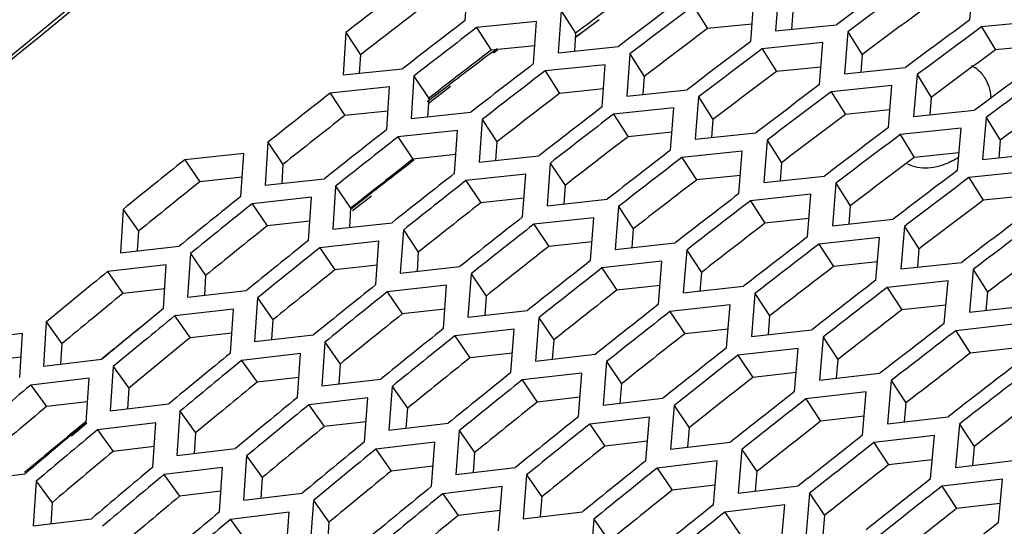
# Model space of a CAD drawing. Header units: millimetres. Extents: x 0 to 420, y 0 to 297.
# Tile 430 of 502: x 329.52 to 332.85, y 242.13 to 243.85. Entities that reach past the tile are written whole.
import ezdxf

# ---------------------------------------------------------------- set-up
doc = ezdxf.new("R2010")
doc.units = ezdxf.units.MM
doc.header["$LTSCALE"] = 23.1
doc.layers.get('0').update_dxf_attribs({"linetype": 'CONTINUOUS'})

msp = doc.modelspace()

# ---------------------------------------------------------------- linework, layer by layer
at = {"color": 3, "linetype": 'CONTINUOUS'}
for p, q in [((331.0287, 243.8431), (331.0382, 243.9854)), ((332.7364, 243.8451), (332.7477, 243.9852)), ((332.0896, 243.9489), (332.0789, 243.8078)), ((331.9947, 243.7712), (332.0053, 243.9126)), ((331.3535, 243.8758), (331.3435, 243.7335)), ((331.2702, 243.8392), (331.0673, 243.8187)), ((331.2603, 243.6966), (331.2702, 243.8392)), ((332.0789, 243.8078), (332.2845, 243.8283)), ((332.983, 243.8415), (332.7756, 243.8211)), ((330.6247, 243.802), (330.6154, 243.6584)), ((332.3235, 243.8042), (332.3124, 243.6627)), ((331.3435, 243.7335), (331.5471, 243.7542)), ((332.239, 243.7677), (332.0336, 243.747)), ((332.2279, 243.6259), (332.239, 243.7677)), ((331.5858, 243.7298), (331.5754, 243.5871)), ((331.5022, 243.693), (331.2988, 243.6722)), ((331.4918, 243.5501), (331.5022, 243.693)), ((332.3124, 243.6627), (332.5184, 243.6835)), ((330.6154, 243.6584), (330.8169, 243.6793)), ((330.8554, 243.6548), (330.8456, 243.5109)), ((332.5574, 243.6594), (332.5458, 243.5176)), ((330.7727, 243.6177), (330.5714, 243.5966)), ((330.763, 243.4735), (330.7727, 243.6177)), ((332.4726, 243.6227), (332.2668, 243.6017)), ((332.4611, 243.4807), (332.4726, 243.6227)), ((331.5754, 243.5871), (331.7794, 243.6082)), ((331.8181, 243.5839), (331.8072, 243.4408)), ((330.8456, 243.5109), (331.0476, 243.5321)), ((331.7342, 243.5468), (331.5304, 243.5256)), ((331.7234, 243.4035), (331.7342, 243.5468)), ((332.5458, 243.5176), (332.7523, 243.5388)), ((331.086, 243.5076), (331.0758, 243.3633)), ((332.7913, 243.5147), (332.7793, 243.3725)), ((331.0031, 243.4702), (330.8013, 243.4488)), ((330.993, 243.3257), (331.0031, 243.4702)), ((331.8072, 243.4408), (332.0117, 243.4622)), ((332.7062, 243.4778), (332.5, 243.4564)), ((332.6943, 243.3354), (332.7062, 243.4778)), ((330.3613, 243.4307), (330.3518, 243.2852)), ((332.0504, 243.4379), (332.039, 243.2945)), ((330.2793, 243.393), (330.0796, 243.3715)), ((330.2699, 243.2473), (330.2793, 243.393)), ((331.0758, 243.3633), (331.2783, 243.3849)), ((331.9663, 243.4007), (331.762, 243.3791)), ((331.955, 243.257), (331.9663, 243.4007)), ((332.7793, 243.3725), (332.9862, 243.394)), ((331.3167, 243.3604), (331.3061, 243.2158)), ((331.2336, 243.3228), (331.0313, 243.3011)), ((331.223, 243.1779), (331.2336, 243.3228)), ((332.9399, 243.3328), (332.7332, 243.3111)), ((330.3518, 243.2852), (330.5522, 243.307)), ((332.039, 243.2945), (332.2439, 243.3163)), ((332.2827, 243.2919), (332.2709, 243.1482)), ((330.5904, 243.2822), (330.5804, 243.1364)), ((332.1983, 243.2545), (331.9936, 243.2326)), ((332.1865, 243.1105), (332.1983, 243.2545)), ((330.5082, 243.2444), (330.308, 243.2225)), ((330.4983, 243.0983), (330.5082, 243.2444)), ((331.3061, 243.2158), (331.509, 243.2377)), ((329.8713, 243.2036), (329.8621, 243.0566)), ((331.5474, 243.2132), (331.5363, 243.0682)), ((330.5804, 243.1364), (330.7813, 243.1585)), ((331.464, 243.1754), (331.2613, 243.1533)), ((331.4529, 243.0302), (331.464, 243.1754)), ((332.2709, 243.1482), (332.4762, 243.1703)), ((330.8195, 243.1338), (330.8091, 242.9876)), ((332.5149, 243.146), (332.5027, 243.0019)), ((330.737, 243.0957), (330.5363, 243.0734)), ((330.7267, 242.9493), (330.737, 243.0957)), ((331.5363, 243.0682), (331.7396, 243.0905)), ((332.4303, 243.1083), (332.2251, 243.0861)), ((332.4181, 242.964), (332.4303, 243.1083)), ((329.8621, 243.0566), (330.0609, 243.0788)), ((330.0988, 243.0538), (330.0892, 242.9065)), ((331.7781, 243.066), (331.7666, 242.9207)), ((331.6944, 243.028), (331.4913, 243.0056)), ((331.6829, 242.8824), (331.6944, 243.028)), ((332.5027, 243.0019), (332.7085, 243.0243)), ((330.0173, 243.0155), (329.8187, 242.9931)), ((330.0077, 242.8678), (330.0173, 243.0155)), ((330.8091, 242.9876), (331.0104, 243.01)), ((331.0485, 242.9853), (331.0377, 242.8388)), ((332.7472, 243), (332.7346, 242.8556)), ((332.6623, 242.9622), (332.4567, 242.9396)), ((332.6497, 242.8175), (332.6623, 242.9622)), ((330.0892, 242.9065), (330.2884, 242.929)), ((330.9658, 242.947), (330.7647, 242.9244)), ((330.955, 242.8002), (330.9658, 242.947)), ((331.7666, 242.9207), (331.9703, 242.9433)), ((332.0088, 242.9188), (331.9968, 242.7731)), ((330.3263, 242.9041), (330.3162, 242.7564)), ((330.2446, 242.8655), (330.0455, 242.8428)), ((330.2345, 242.7175), (330.2446, 242.8655)), ((331.0377, 242.8388), (331.2394, 242.8616)), ((331.9248, 242.8806), (331.7212, 242.8578)), ((331.9129, 242.7347), (331.9248, 242.8806)), ((332.7346, 242.8556), (332.9408, 242.8784)), ((329.6115, 242.8225), (329.6021, 242.6736)), ((331.2776, 242.8368), (331.2664, 242.69)), ((331.1946, 242.7983), (330.9931, 242.7754)), ((331.1834, 242.6512), (331.1946, 242.7983)), ((331.9968, 242.7731), (332.201, 242.7961)), ((332.8943, 242.816), (332.6883, 242.793)), ((329.5307, 242.7836), (329.3337, 242.7608)), ((329.5214, 242.6345), (329.5307, 242.7836)), ((330.3162, 242.7564), (330.5159, 242.7793)), ((330.5538, 242.7543), (330.5433, 242.6063)), ((332.2394, 242.7716), (332.227, 242.6255)), ((332.1552, 242.7332), (331.9512, 242.71)), ((332.1428, 242.5869), (332.1552, 242.7332)), ((329.6021, 242.6736), (329.7998, 242.6966)), ((330.4718, 242.7156), (330.2723, 242.6925)), ((330.4613, 242.5672), (330.4718, 242.7156)), ((331.2664, 242.69), (331.4685, 242.7131)), ((331.5067, 242.6884), (331.495, 242.5411)), ((329.8374, 242.6714), (329.8276, 242.5222)), ((329.7563, 242.6324), (329.5589, 242.6092)), ((329.7466, 242.4829), (329.7563, 242.6324)), ((330.5433, 242.6063), (330.7434, 242.6296)), ((331.4234, 242.6497), (331.2215, 242.6264)), ((331.4118, 242.5022), (331.4234, 242.6497)), ((332.227, 242.6255), (332.4317, 242.6489)), ((332.4701, 242.6243), (332.4573, 242.478)), ((330.7813, 242.6046), (330.7704, 242.4562)), ((332.3856, 242.5857), (332.1812, 242.5623)), ((332.3728, 242.4391), (332.3856, 242.5857)), ((330.699, 242.5656), (330.4991, 242.5422)), ((330.6881, 242.4169), (330.699, 242.5656)), ((331.495, 242.5411), (331.6976, 242.5646)), ((329.8276, 242.5222), (330.0257, 242.5456)), ((330.0633, 242.5204), (330.0531, 242.3708)), ((331.7358, 242.5399), (331.7236, 242.3923)), ((331.6523, 242.501), (331.4498, 242.4773)), ((331.6402, 242.3531), (331.6523, 242.501)), ((332.4573, 242.478), (332.6624, 242.5017)), ((329.982, 242.4811), (329.7841, 242.4576)), ((329.9718, 242.3313), (329.982, 242.4811)), ((330.7704, 242.4562), (330.9709, 242.4798)), ((331.0088, 242.4549), (330.9974, 242.3061)), ((332.7008, 242.4771), (332.6875, 242.3304)), ((332.616, 242.4383), (332.4111, 242.4145)), ((332.6028, 242.2914), (332.616, 242.4383)), ((330.0531, 242.3708), (330.2516, 242.3945)), ((330.9263, 242.4157), (330.7259, 242.3919)), ((330.9149, 242.2666), (330.9263, 242.4157)), ((331.7236, 242.3923), (331.9267, 242.4162)), ((331.9649, 242.3914), (331.9523, 242.2435)), ((330.2893, 242.3694), (330.2786, 242.2194)), ((331.8811, 242.3523), (331.6782, 242.3283)), ((331.8685, 242.2041), (331.8811, 242.3523)), ((332.6875, 242.3304), (332.893, 242.3545)), ((330.2077, 242.3299), (330.0094, 242.306)), ((330.1971, 242.1797), (330.2077, 242.3299)), ((330.9974, 242.3061), (331.1984, 242.3301)), ((329.3433, 242.2851), (329.5397, 242.309)), ((331.2363, 242.3051), (331.2245, 242.156)), ((332.8465, 242.2909), (332.6411, 242.2667)), ((332.8328, 242.1436), (332.8465, 242.2909)), ((329.5771, 242.2836), (329.5672, 242.1324)), ((331.1535, 242.2657), (330.9527, 242.2416)), ((331.1417, 242.1163), (331.1535, 242.2657)), ((331.9523, 242.2435), (332.1558, 242.2677)), ((330.2786, 242.2194), (330.4775, 242.2435)), ((330.5152, 242.2183), (330.5041, 242.068)), ((332.194, 242.243), (332.1809, 242.0947)), ((332.1099, 242.2036), (331.9066, 242.1793)), ((332.0969, 242.0551), (332.1099, 242.2036)), ((329.5672, 242.1324), (329.7641, 242.1566)), ((330.4333, 242.1786), (330.2346, 242.1544)), ((330.4223, 242.028), (330.4333, 242.1786)), ((331.2245, 242.156), (331.4259, 242.1803)), ((331.4638, 242.1554), (331.4515, 242.0059))]:
    msp.add_line(p, q, dxfattribs=at)
at = {"color": 7, "linetype": 'CONTINUOUS'}
for p, q in [((331.8004, 243.8923), (331.8485, 243.8154)), ((331.3535, 243.8758), (331.4022, 243.7993)), ((332.1373, 243.8716), (332.133, 243.8132)), ((331.0673, 243.8187), (331.1164, 243.7425)), ((331.4818, 243.8453), (331.4374, 243.8122)), ((331.4824, 243.8444), (331.4375, 243.8122)), ((331.9992, 243.8302), (331.8485, 243.8154)), ((332.7756, 243.8211), (332.8227, 243.7434)), ((330.6247, 243.802), (330.6744, 243.7263)), ((331.4022, 243.7993), (331.3981, 243.739)), ((331.4374, 243.8122), (331.4007, 243.7848)), ((331.4375, 243.8122), (331.4012, 243.784)), ((332.3235, 243.8042), (332.3712, 243.7269)), ((331.2645, 243.7574), (331.1164, 243.7425)), ((332.9761, 243.7584), (332.8227, 243.7434)), ((330.6744, 243.7263), (330.6705, 243.6642)), ((331.1218, 243.7368), (331.1372, 243.7484)), ((331.1239, 243.7329), (331.1392, 243.7448)), ((331.5858, 243.7298), (331.6345, 243.6533)), ((332.0336, 243.747), (332.0817, 243.6701)), ((332.3712, 243.7269), (332.3667, 243.6682)), ((332.2325, 243.6851), (332.0817, 243.6701)), ((330.8554, 243.6548), (330.9051, 243.5791)), ((331.2988, 243.6722), (331.348, 243.596)), ((331.6345, 243.6533), (331.6302, 243.5928)), ((332.5574, 243.6594), (332.6051, 243.5821)), ((330.9005, 243.5684), (330.9759, 243.626)), ((330.9039, 243.5621), (330.979, 243.6204)), ((330.5714, 243.5966), (330.6215, 243.5212)), ((331.4963, 243.6111), (331.348, 243.596)), ((331.8181, 243.5839), (331.8668, 243.5074)), ((332.2668, 243.6017), (332.3149, 243.5248)), ((330.9051, 243.5791), (330.901, 243.5167)), ((332.6051, 243.5821), (332.6004, 243.5232)), ((330.7673, 243.5363), (330.6215, 243.5212)), ((331.5304, 243.5256), (331.5796, 243.4495)), ((332.4659, 243.5401), (332.3149, 243.5248)), ((331.086, 243.5076), (331.1357, 243.4318)), ((331.8668, 243.5074), (331.8623, 243.4466)), ((332.7913, 243.5147), (332.839, 243.4374)), ((331.728, 243.4648), (331.5796, 243.4495)), ((332.5, 243.4564), (332.5481, 243.3795)), ((330.3613, 243.4307), (330.412, 243.3557)), ((330.8013, 243.4488), (330.8515, 243.3735)), ((331.1357, 243.4318), (331.1314, 243.3693)), ((332.0504, 243.4379), (332.0991, 243.3614)), ((332.839, 243.4374), (332.8341, 243.3782)), ((330.9974, 243.3888), (330.8515, 243.3735)), ((332.6993, 243.395), (332.5481, 243.3795)), ((330.0796, 243.3715), (330.1307, 243.2969)), ((330.412, 243.3557), (330.4079, 243.2913)), ((331.3167, 243.3604), (331.3664, 243.2846)), ((331.762, 243.3791), (331.8111, 243.303)), ((332.0991, 243.3614), (332.0944, 243.3004)), ((331.9598, 243.3185), (331.8111, 243.303)), ((330.2741, 243.3122), (330.1307, 243.2969)), ((331.0313, 243.3011), (331.0815, 243.2257)), ((331.3664, 243.2846), (331.3619, 243.2218)), ((332.2827, 243.2919), (332.3314, 243.2154)), ((332.7332, 243.3111), (332.7813, 243.2342)), ((330.5904, 243.2822), (330.6411, 243.2073)), ((330.7074, 243.2554), (330.6437, 243.2057)), ((330.308, 243.2225), (330.3591, 243.1479)), ((330.7115, 243.2484), (330.6476, 243.1988)), ((331.2276, 243.2413), (331.0815, 243.2257)), ((331.9936, 243.2326), (332.0427, 243.1564)), ((332.9327, 243.25), (332.7813, 243.2342)), ((329.8713, 243.2036), (329.923, 243.1294)), ((330.6411, 243.2073), (330.6368, 243.1426)), ((331.5474, 243.2132), (331.5971, 243.1374)), ((332.3314, 243.2154), (332.3265, 243.1542)), ((330.5027, 243.1634), (330.3591, 243.1479)), ((331.2613, 243.1533), (331.3114, 243.0779)), ((332.1916, 243.1722), (332.0427, 243.1564)), ((329.923, 243.1294), (329.919, 243.0629)), ((330.8195, 243.1338), (330.8701, 243.0588)), ((331.5971, 243.1374), (331.5924, 243.0744)), ((332.5149, 243.146), (332.5636, 243.0695)), ((331.4578, 243.0938), (331.3114, 243.0779)), ((332.2251, 243.0861), (332.2743, 243.0099)), ((330.0988, 243.0538), (330.1505, 242.9797)), ((330.5363, 243.0734), (330.5875, 242.9988)), ((330.8701, 243.0588), (330.8657, 242.9939)), ((331.7781, 243.066), (331.8278, 242.9902)), ((332.5636, 243.0695), (332.5586, 243.008)), ((332.4234, 243.026), (332.2743, 243.0099)), ((329.8187, 242.9931), (329.8708, 242.9193)), ((330.7313, 243.0147), (330.5875, 242.9988)), ((331.0485, 242.9853), (331.0992, 242.9103)), ((331.4913, 243.0056), (331.5414, 242.9302)), ((331.8278, 242.9902), (331.8229, 242.9269)), ((332.7472, 243), (332.7959, 242.9235)), ((330.1505, 242.9797), (330.1463, 242.9129)), ((330.0121, 242.9351), (329.8708, 242.9193)), ((330.7647, 242.9244), (330.8158, 242.8498)), ((331.688, 242.9462), (331.5414, 242.9302)), ((332.0088, 242.9188), (332.0585, 242.843)), ((332.4567, 242.9396), (332.5059, 242.8634)), ((332.7959, 242.9235), (332.7907, 242.8618)), ((330.3263, 242.9041), (330.378, 242.8299)), ((331.0992, 242.9103), (331.0946, 242.8452)), ((330.9599, 242.8659), (330.8158, 242.8498)), ((331.7212, 242.8578), (331.7714, 242.7824)), ((332.6551, 242.8797), (332.5059, 242.8634)), ((329.6115, 242.8225), (329.6642, 242.7491)), ((330.0455, 242.8428), (330.0976, 242.769)), ((330.378, 242.8299), (330.3736, 242.763)), ((331.2776, 242.8368), (331.3283, 242.7619)), ((332.0585, 242.843), (332.0534, 242.7795)), ((330.2391, 242.785), (330.0976, 242.769)), ((331.9181, 242.7987), (331.7714, 242.7824)), ((332.6883, 242.793), (332.7374, 242.7169)), ((330.5538, 242.7543), (330.6055, 242.6802)), ((330.9931, 242.7754), (331.0442, 242.7008)), ((331.3283, 242.7619), (331.3234, 242.6965)), ((332.2394, 242.7716), (332.2891, 242.6958)), ((329.6642, 242.7491), (329.66, 242.6803)), ((331.1884, 242.7171), (331.0442, 242.7008)), ((332.8869, 242.7334), (332.7374, 242.7169)), ((329.5257, 242.7038), (329.3868, 242.6878)), ((330.2723, 242.6925), (330.3244, 242.6187)), ((331.5067, 242.6884), (331.5574, 242.6134)), ((331.9512, 242.71), (332.0013, 242.6346)), ((332.2891, 242.6958), (332.2839, 242.632)), ((329.8374, 242.6714), (329.8901, 242.5981)), ((330.6055, 242.6802), (330.6009, 242.613)), ((332.1483, 242.6512), (332.0013, 242.6346)), ((330.4661, 242.6349), (330.3244, 242.6187)), ((331.2215, 242.6264), (331.2726, 242.5518)), ((332.4701, 242.6243), (332.5198, 242.5486)), ((329.5589, 242.6092), (329.612, 242.5362)), ((329.8901, 242.5981), (329.8857, 242.5291)), ((330.7813, 242.6046), (330.833, 242.5304)), ((331.5574, 242.6134), (331.5523, 242.5478)), ((329.7511, 242.5524), (329.612, 242.5362)), ((331.417, 242.5683), (331.2726, 242.5518)), ((332.1812, 242.5623), (332.2313, 242.4869)), ((330.0633, 242.5204), (330.116, 242.447)), ((330.4991, 242.5422), (330.5512, 242.4684)), ((330.833, 242.5304), (330.8282, 242.463)), ((331.7358, 242.5399), (331.7865, 242.4649)), ((332.5198, 242.5486), (332.5143, 242.4846)), ((329.7457, 242.4852), (329.6927, 242.4415)), ((330.6931, 242.4849), (330.5512, 242.4684)), ((332.3785, 242.5037), (332.2313, 242.4869)), ((329.749, 242.48), (329.6963, 242.4357)), ((329.7841, 242.4576), (329.8372, 242.3846)), ((331.0088, 242.4549), (331.0605, 242.3807)), ((331.4498, 242.4773), (331.501, 242.4027)), ((331.7865, 242.4649), (331.7812, 242.3991)), ((332.7008, 242.4771), (332.7505, 242.4014)), ((330.116, 242.447), (330.1114, 242.3778)), ((331.6456, 242.4195), (331.501, 242.4027)), ((329.9766, 242.401), (329.8372, 242.3846)), ((330.7259, 242.3919), (330.778, 242.3181)), ((331.9649, 242.3914), (332.0156, 242.3165)), ((332.4111, 242.4145), (332.4613, 242.3391)), ((332.7505, 242.4014), (332.7448, 242.3372)), ((330.2893, 242.3694), (330.3419, 242.296)), ((331.0605, 242.3807), (331.0555, 242.313)), ((332.6086, 242.3561), (332.4613, 242.3391)), ((330.9201, 242.3348), (330.778, 242.3181)), ((331.6782, 242.3283), (331.7294, 242.2537)), ((330.0094, 242.306), (330.0625, 242.233)), ((330.3419, 242.296), (330.3371, 242.2265)), ((331.2363, 242.3051), (331.288, 242.231)), ((332.0156, 242.3165), (332.0101, 242.2504)), ((329.5771, 242.2836), (329.6307, 242.211)), ((331.8742, 242.2707), (331.7294, 242.2537)), ((332.6411, 242.2667), (332.6913, 242.1913)), ((330.202, 242.2497), (330.0625, 242.233)), ((330.5152, 242.2183), (330.5678, 242.145)), ((330.9527, 242.2416), (331.0048, 242.1677)), ((331.288, 242.231), (331.2827, 242.163)), ((332.194, 242.243), (332.2446, 242.168)), ((329.6307, 242.211), (329.6262, 242.1397)), ((331.1471, 242.1847), (331.0048, 242.1677)), ((332.8388, 242.2086), (332.6913, 242.1913)), ((330.2346, 242.1544), (330.2877, 242.0814)), ((331.4638, 242.1554), (331.5155, 242.0812)), ((331.9066, 242.1793), (331.9577, 242.1047)), ((332.2446, 242.168), (332.239, 242.1017)), ((330.5678, 242.145), (330.5628, 242.0752))]:
    msp.add_line(p, q, dxfattribs=at)
at = {"color": 3, "linetype": 'CONTINUOUS'}
for centre, radius, start, end in [((360.4499, 206.0411), 47.1292, 126.37114, 126.69967), ((359.3692, 206.8482), 46.817, 127.55111, 127.87759), ((360.5084, 205.9907), 47.1619, 126.37114, 126.69967), ((360.059, 206.3127), 47.0616, 126.96207, 127.28954), ((360.1176, 206.2623), 47.0944, 126.96207, 127.28954), ((359.6627, 206.5953), 46.9819, 127.55111, 127.87759), ((359.7214, 206.5448), 47.0149, 127.55111, 127.87759), ((360.801, 205.7391), 47.3253, 126.37114, 126.69967), ((360.8595, 205.6887), 47.358, 126.37114, 126.69967), ((360.4107, 206.01), 47.2587, 126.96207, 127.28954), ((360.4693, 205.9595), 47.2915, 126.96207, 127.28954), ((360.0149, 206.2919), 47.1799, 127.55111, 127.87759), ((361.1521, 205.4371), 47.5215, 126.37114, 126.69967), ((360.0737, 206.2413), 47.2129, 127.55111, 127.87759), ((361.2106, 205.3868), 47.5541, 126.37114, 126.69967), ((360.7624, 205.7072), 47.4557, 126.96207, 127.28954), ((359.6723, 206.5339), 47.1222, 128.13837, 128.46389), ((360.821, 205.6568), 47.4886, 126.96207, 127.28954), ((360.3672, 205.9884), 47.3779, 127.55111, 127.87759), ((360.4259, 205.9378), 47.4109, 127.55111, 127.87759), ((359.9663, 206.2805), 47.2879, 128.13837, 128.46389), ((361.1141, 205.4045), 47.6528, 126.96207, 127.28954), ((361.1727, 205.354), 47.6856, 126.96207, 127.28954), ((360.0251, 206.2298), 47.3211, 128.13837, 128.46389), ((360.7194, 205.6849), 47.5759, 127.55111, 127.87759), ((359.6184, 206.5326), 47.2192, 128.72394, 129.04855), ((360.7781, 205.6343), 47.6089, 127.55111, 127.87759), ((360.3191, 205.9763), 47.4868, 128.13837, 128.46389), ((361.4657, 205.1017), 47.8499, 126.96207, 127.28954), ((360.3779, 205.9256), 47.5199, 128.13837, 128.46389), ((361.5244, 205.0513), 47.8827, 126.96207, 127.28954), ((361.0716, 205.3814), 47.7738, 127.55111, 127.87759), ((359.9128, 206.2786), 47.3856, 128.72394, 129.04855), ((359.9717, 206.2278), 47.4188, 128.72394, 129.04855), ((361.1304, 205.3309), 47.8068, 127.55111, 127.87759), ((361.8174, 204.799), 48.0469, 126.96207, 127.28954), ((360.6718, 205.6722), 47.6856, 128.13837, 128.46389), ((360.7306, 205.6215), 47.7188, 128.13837, 128.46389), ((361.876, 204.7485), 48.0798, 126.96207, 127.28954), ((360.2661, 205.9738), 47.5852, 128.72394, 129.04855), ((361.4239, 205.078), 47.9718, 127.55111, 127.87759), ((361.4826, 205.0274), 48.0048, 127.55111, 127.87759), ((360.325, 205.923), 47.6185, 128.72394, 129.04855), ((361.0246, 205.368), 47.8845, 128.13837, 128.46389), ((359.9132, 206.2352), 47.506, 129.30789, 129.63166), ((361.0834, 205.3173), 47.9176, 128.13837, 128.46389), ((361.7761, 204.7745), 48.1698, 127.55111, 127.87759), ((360.6194, 205.6689), 47.7849, 128.72394, 129.04855), ((360.6783, 205.6181), 47.8182, 128.72394, 129.04855), ((361.8348, 204.7239), 48.2028, 127.55111, 127.87759), ((360.208, 205.9807), 47.6731, 129.30789, 129.63166), ((361.3774, 205.0638), 48.0833, 128.13837, 128.46389), ((361.4362, 205.0131), 48.1165, 128.13837, 128.46389), ((360.267, 205.9298), 47.7065, 129.30789, 129.63166), ((362.1284, 204.471), 48.3678, 127.55111, 127.87759), ((360.9727, 205.3641), 47.9846, 128.72394, 129.04855), ((362.1871, 204.4204), 48.4008, 127.55111, 127.87759), ((361.0316, 205.3133), 48.0179, 128.72394, 129.04855), ((360.5618, 205.6752), 47.8735, 129.30789, 129.63166), ((361.7302, 204.7597), 48.2822, 128.13837, 128.46389), ((360.6208, 205.6243), 47.907, 129.30789, 129.63166), ((361.7889, 204.709), 48.3153, 128.13837, 128.46389), ((361.326, 205.0593), 48.1843, 128.72394, 129.04855), ((362.4806, 204.1675), 48.5657, 127.55111, 127.87759), ((361.3848, 205.0085), 48.2175, 128.72394, 129.04855), ((362.5393, 204.117), 48.5987, 127.55111, 127.87759), ((360.2036, 205.946), 47.7838, 129.89034, 130.2133), ((362.0829, 204.4555), 48.481, 128.13837, 128.46389), ((360.9156, 205.3698), 48.074, 129.30789, 129.63166), ((362.1417, 204.4048), 48.5142, 128.13837, 128.46389), ((360.9746, 205.3189), 48.1074, 129.30789, 129.63166), ((361.6793, 204.7545), 48.3839, 128.72394, 129.04855), ((360.4988, 205.691), 47.9514, 129.89034, 130.2133), ((360.5579, 205.64), 47.985, 129.89034, 130.2133), ((361.7381, 204.7037), 48.4172, 128.72394, 129.04855), ((362.4357, 204.1514), 48.6799, 128.13837, 128.46389), ((361.2694, 205.0644), 48.2745, 129.30789, 129.63166), ((361.3283, 205.0135), 48.3079, 129.30789, 129.63166), ((362.4945, 204.1007), 48.713, 128.13837, 128.46389), ((362.0325, 204.4497), 48.5836, 128.72394, 129.04855), ((360.8531, 205.385), 48.1526, 129.89034, 130.2133), ((362.0914, 204.3989), 48.6169, 128.72394, 129.04855), ((360.9121, 205.334), 48.1862, 129.89034, 130.2133), ((362.7885, 203.8472), 48.8787, 128.13837, 128.46389), ((361.6232, 204.759), 48.4749, 129.30789, 129.63166), ((362.8473, 203.7965), 48.9119, 128.13837, 128.46389), ((361.6821, 204.7081), 48.5083, 129.30789, 129.63166), ((362.3858, 204.1449), 48.7833, 128.72394, 129.04855), ((361.2074, 205.079), 48.3539, 129.89034, 130.2133), ((361.2664, 205.028), 48.3874, 129.89034, 130.2133), ((362.4447, 204.0941), 48.8166, 128.72394, 129.04855), ((363.1412, 203.543), 49.0776, 128.13837, 128.46389)]:
    msp.add_arc(centre, radius, start, end, dxfattribs=at)
at = {"color": 7, "linetype": 'CONTINUOUS'}
for centre, radius, start, end in [((359.7404, 206.586), 46.7748, 126.96207, 127.28954), ((359.3433, 206.8697), 46.6938, 127.55111, 127.87759), ((360.4832, 206.0113), 47.0399, 126.37114, 126.69967), ((360.0921, 206.2833), 46.9719, 126.96207, 127.28954), ((359.6955, 206.5662), 46.8918, 127.55111, 127.87759), ((358.3126, 207.7749), 45.0843, 127.09304, 127.32577), ((360.8343, 205.7093), 47.236, 126.37114, 126.69967), ((332.6902, 243.5881), 0.1139, 49.2378, 63.0886), ((360.4437, 205.9805), 47.1689, 126.96207, 127.28954), ((360.0477, 206.2627), 47.0898, 127.55111, 127.87759), ((361.1854, 205.4073), 47.4322, 126.37114, 126.69967), ((359.6461, 206.5558), 46.9986, 128.13837, 128.46389), ((360.7954, 205.6778), 47.366, 126.96207, 127.28954), ((360.4, 205.9593), 47.2877, 127.55111, 127.87759), ((359.9989, 206.2517), 47.1974, 128.13837, 128.46389), ((358.5341, 207.53), 45.2839, 127.67813, 127.91517), ((361.1471, 205.375), 47.5631, 126.96207, 127.28954), ((332.5606, 243.5809), 0.2427, 297.9567, 304.6327), ((359.5918, 206.5549), 47.095, 128.72394, 129.04855), ((360.7522, 205.6558), 47.4857, 127.55111, 127.87759), ((360.3516, 205.9475), 47.3963, 128.13837, 128.46389), ((361.4988, 205.0723), 47.7601, 126.96207, 127.28954), ((361.1044, 205.3523), 47.6837, 127.55111, 127.87759), ((359.9451, 206.2501), 47.2946, 128.72394, 129.04855), ((361.8505, 204.7695), 47.9572, 126.96207, 127.28954), ((360.7044, 205.6434), 47.5951, 128.13837, 128.46389), ((360.2984, 205.9452), 47.4943, 128.72394, 129.04855), ((361.4567, 205.0488), 47.8817, 127.55111, 127.87759), ((359.8863, 206.2579), 47.3813, 129.30789, 129.63166), ((361.0572, 205.3392), 47.7939, 128.13837, 128.46389), ((361.8089, 204.7454), 48.0796, 127.55111, 127.87759), ((358.6851, 207.3005), 45.6875, 128.96856, 129.21582), ((360.6517, 205.6404), 47.694, 128.72394, 129.04855), ((360.2401, 205.9524), 47.5818, 129.30789, 129.63166), ((361.4099, 205.035), 47.9928, 128.13837, 128.46389), ((361.005, 205.3356), 47.8937, 128.72394, 129.04855), ((362.1612, 204.4419), 48.2776, 127.55111, 127.87759), ((360.5939, 205.647), 47.7823, 129.30789, 129.63166), ((361.7627, 204.7309), 48.1916, 128.13837, 128.46389), ((361.3583, 205.0308), 48.0933, 128.72394, 129.04855), ((362.5134, 204.1384), 48.4756, 127.55111, 127.87759), ((360.1764, 205.969), 47.6586, 129.89034, 130.2133), ((362.1155, 204.4267), 48.3905, 128.13837, 128.46389), ((360.9477, 205.3416), 47.9827, 129.30789, 129.63166), ((358.9139, 207.0569), 45.8906, 129.55059, 129.80201), ((360.5307, 205.6631), 47.8598, 129.89034, 130.2133), ((361.7116, 204.726), 48.293, 128.72394, 129.04855), ((361.3015, 205.0362), 48.1832, 129.30789, 129.63166), ((362.4682, 204.1226), 48.5893, 128.13837, 128.46389), ((362.0649, 204.4212), 48.4927, 128.72394, 129.04855), ((360.885, 205.3571), 48.061, 129.89034, 130.2133), ((362.821, 203.8184), 48.7882, 128.13837, 128.46389), ((361.6553, 204.7308), 48.3837, 129.30789, 129.63166)]:
    msp.add_arc(centre, radius, start, end, dxfattribs=at)
for points, knots in [([(325.7915, 240.4092), (326.9563, 241.5423), (329.3493, 243.6919), (333.1252, 246.5612), (336.9793, 248.9908), (339.6313, 250.325), (340.9508, 250.897)], [0, 0, 0, 0, 0.263163, 0.520257, 0.7671, 1, 1, 1, 1]), ([(332.8026, 243.6104), (332.8039, 243.6053), (332.8058, 243.5949), (332.8067, 243.5844), (332.8069, 243.5791)], [0, 0, 0, 0, 0.493104, 1, 1, 1, 1])]:
    msp.add_open_spline(points, degree=3, knots=knots, dxfattribs=at)
at = {"color": 3, "linetype": 'CONTINUOUS'}
msp.add_open_spline([(325.7974, 240.403), (326.9577, 241.5322), (329.3436, 243.674), (333.1141, 246.5301), (336.9676, 248.951), (339.6175, 250.2875), (340.9356, 250.8661)], degree=3, knots=[0, 0, 0, 0, 0.262658, 0.519459, 0.766458, 1, 1, 1, 1], dxfattribs=at)
at = {"color": 7, "linetype": 'CONTINUOUS'}
for points in [[(332.7646, 243.6744), (332.7747, 243.6656), (332.7833, 243.6549), (332.7898, 243.6433)], [(332.7898, 243.6433), (332.7956, 243.633), (332.7998, 243.6218), (332.8026, 243.6104)], [(332.5943, 243.3431), (332.5711, 243.3418), (332.5465, 243.3459), (332.5258, 243.3565)], [(332.6744, 243.3665), (332.6615, 243.3596), (332.6478, 243.3539), (332.6338, 243.3499)], [(332.6338, 243.3499), (332.621, 243.3462), (332.6076, 243.3438), (332.5943, 243.3431)]]:
    msp.add_open_spline(points, degree=3, dxfattribs=at)

doc.saveas('drawing.dxf')
